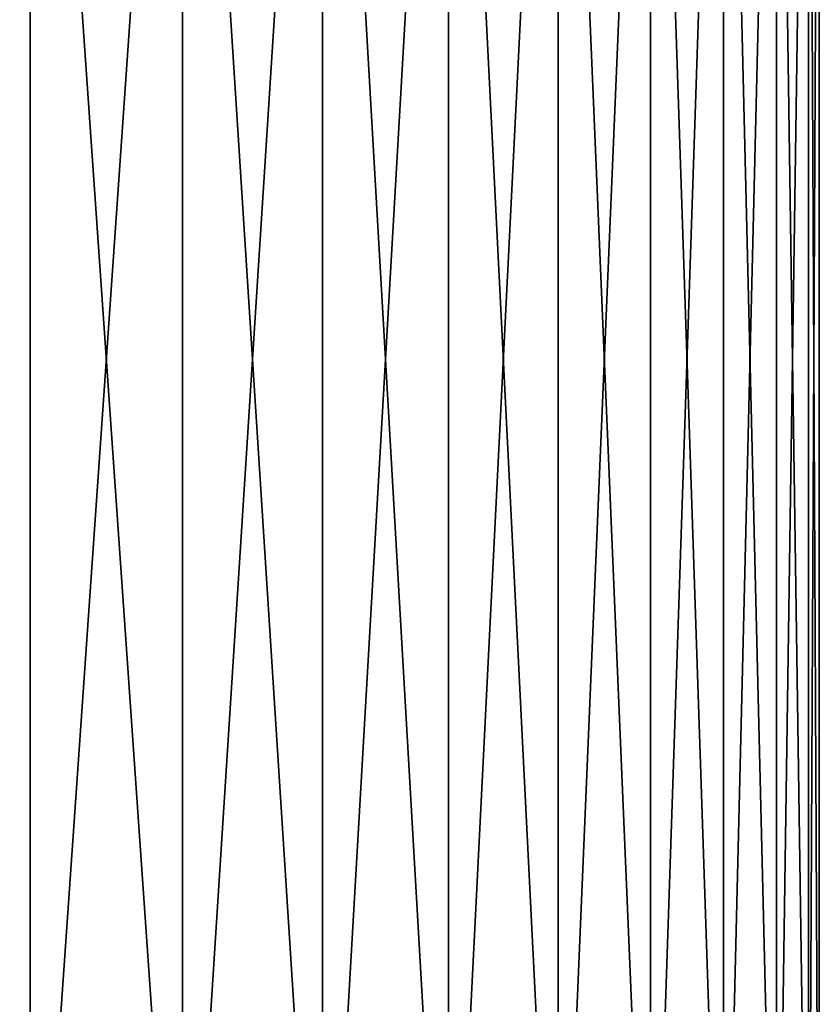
# Model space of a CAD drawing. Header units: metres. Extents: x -92 to 264, y -100 to 50.
# Tile 289 of 656: x 65.95 to 73, y 23.46 to 32.14. Entities that reach past the tile are written whole.
import ezdxf

# ---------------------------------------------------------------- set-up
doc = ezdxf.new("R2010")
doc.units = ezdxf.units.M
doc.layers.add('solid_21062050_01', color=7, linetype='CONTINUOUS')

msp = doc.modelspace()

# ---------------------------------------------------------------- linework, layer by layer
at = {"layer": 'solid_21062050_01'}
for points in [[(64.609795, 38.799999, -12.155223), (66.041496, 38.799999, -11.510874), (64.609856, 19.5, -12.155213)], [(64.609795, 38.799999, 12.155223), (64.609856, 19.5, 12.155213), (66.041397, 19.5, 11.510932)], [(66.041496, 38.799999, 11.510874), (64.609795, 38.799999, 12.155223), (66.041397, 19.5, 11.510932)], [(66.041496, 38.799999, -11.510874), (66.041397, 19.5, -11.510932), (64.609856, 19.5, -12.155213)], [(67.38475, 38.799999, -10.698839), (67.384834, 19.5, -10.698796), (66.041397, 19.5, -11.510932)], [(66.041496, 38.799999, -11.510874), (67.38475, 38.799999, -10.698839), (66.041397, 19.5, -11.510932)], [(66.041496, 38.799999, 11.510874), (66.041397, 19.5, 11.510932), (67.384834, 19.5, 10.698796)], [(67.38475, 38.799999, 10.698839), (66.041496, 38.799999, 11.510874), (67.384834, 19.5, 10.698796)], [(67.38475, 38.799999, -10.698839), (68.620674, 38.799999, -9.730556), (67.384834, 19.5, -10.698796)], [(67.38475, 38.799999, 10.698839), (67.384834, 19.5, 10.698796), (68.620583, 19.5, 9.730649)], [(68.620674, 38.799999, 9.730556), (67.38475, 38.799999, 10.698839), (68.620583, 19.5, 9.730649)], [(68.620674, 38.799999, -9.730556), (68.620583, 19.5, -9.730649), (67.384834, 19.5, -10.698796)], [(69.73056, 38.799999, -8.620677), (69.730629, 19.5, -8.620608), (68.620583, 19.5, -9.730649)], [(68.620674, 38.799999, -9.730556), (69.73056, 38.799999, -8.620677), (68.620583, 19.5, -9.730649)], [(68.620674, 38.799999, 9.730556), (68.620583, 19.5, 9.730649), (69.730629, 19.5, 8.620608)], [(69.73056, 38.799999, 8.620677), (68.620674, 38.799999, 9.730556), (69.730629, 19.5, 8.620608)], [(69.73056, 38.799999, -8.620677), (70.698837, 38.799999, -7.384753), (69.730629, 19.5, -8.620608)], [(69.73056, 38.799999, 8.620677), (69.730629, 19.5, 8.620608), (70.698776, 19.5, 7.384859)], [(70.698837, 38.799999, 7.384753), (69.73056, 38.799999, 8.620677), (70.698776, 19.5, 7.384859)], [(70.698837, 38.799999, -7.384753), (70.698776, 19.5, -7.384859), (69.730629, 19.5, -8.620608)], [(71.510872, 38.799999, -6.041497), (71.510918, 19.5, -6.041416), (70.698776, 19.5, -7.384859)], [(70.698837, 38.799999, -7.384753), (71.510872, 38.799999, -6.041497), (70.698776, 19.5, -7.384859)], [(70.698837, 38.799999, 7.384753), (70.698776, 19.5, 7.384859), (71.510918, 19.5, 6.041416)], [(71.510872, 38.799999, 6.041497), (70.698837, 38.799999, 7.384753), (71.510918, 19.5, 6.041416)], [(71.510872, 38.799999, -6.041497), (72.15522, 38.799999, -4.609797), (71.510918, 19.5, -6.041416)], [(71.510872, 38.799999, 6.041497), (71.510918, 19.5, 6.041416), (72.155205, 19.5, 4.609874)], [(72.15522, 38.799999, 4.609797), (71.510872, 38.799999, 6.041497), (72.155205, 19.5, 4.609874)], [(72.15522, 38.799999, -4.609797), (72.155205, 19.5, -4.609874), (71.510918, 19.5, -6.041416)], [(72.622223, 38.799999, -3.111175), (72.622238, 19.5, -3.111111), (72.155205, 19.5, -4.609874)], [(72.15522, 38.799999, -4.609797), (72.622223, 38.799999, -3.111175), (72.155205, 19.5, -4.609874)], [(72.15522, 38.799999, 4.609797), (72.155205, 19.5, 4.609874), (72.622238, 19.5, 3.111111)], [(72.622223, 38.799999, 3.111175), (72.15522, 38.799999, 4.609797), (72.622238, 19.5, 3.111111)], [(72.622223, 38.799999, -3.111175), (72.905205, 38.799999, -1.566952), (72.622238, 19.5, -3.111111)], [(72.622223, 38.799999, 3.111175), (72.622238, 19.5, 3.111111), (72.905212, 19.5, 1.56698)], [(72.905205, 38.799999, 1.566952), (72.622223, 38.799999, 3.111175), (72.905212, 19.5, 1.56698)], [(72.905205, 38.799999, -1.566952), (72.905212, 19.5, -1.56698), (72.622238, 19.5, -3.111111)], [(72.905205, 38.799999, -1.566952), (73, 38.799999), (72.905212, 19.5, -1.56698)], [(72.905205, 38.799999, 1.566952), (73, 19.5), (73, 38.799999)], [(72.905205, 38.799999, 1.566952), (72.905212, 19.5, 1.56698), (73, 19.5)], [(73, 38.799999), (73, 19.5), (72.905212, 19.5, -1.56698)]]:
    msp.add_3dface(points, dxfattribs=at)

doc.saveas('drawing.dxf')
